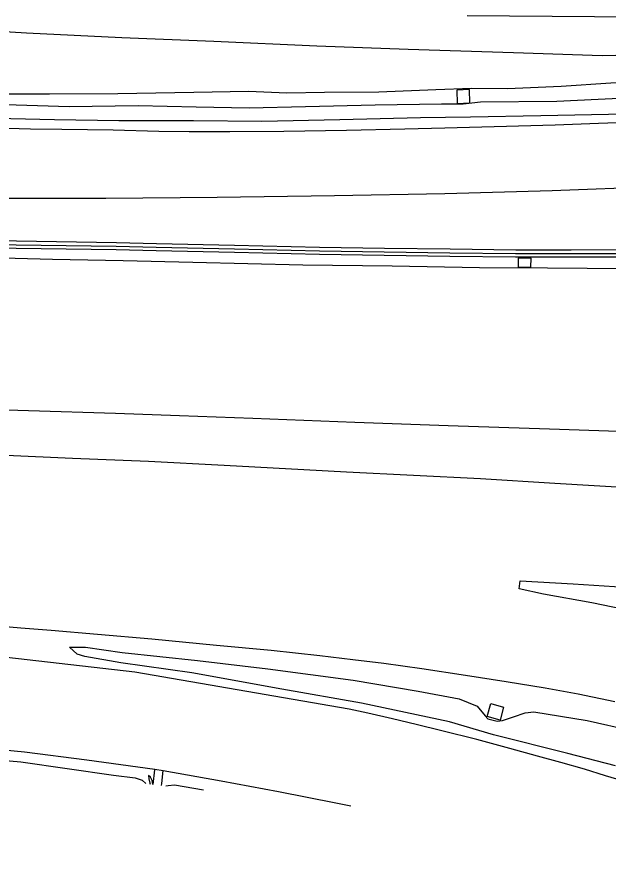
# Model space of a CAD drawing. Extents: x 162157 to 163165, y 378998 to 380775.
# Drawn here: x 162231.6 to 162304.5, y 379493.5 to 379597.6 of the extents above; entities that cross this region are included whole.
import ezdxf

# ---------------------------------------------------------------- set-up
doc = ezdxf.new("R2010")
doc.units = 0
for name, color, linetype in [('IMGEO_Berm_groen', 7, 'Continuous'), ('IMGEO_Geluidsscherm', 7, 'Continuous'), ('IMGEO_Grasland_overig', 7, 'Continuous'), ('IMGEO_Groenvoorziening', 7, 'Continuous'), ('IMGEO_Muur', 7, 'Continuous'), ('IMGEO_Rijbaan_autosnelweg', 7, 'Continuous'), ('IMGEO_Rijbaan_autoweg', 7, 'Continuous'), ('IMGEO_Voetpad_gesloten', 7, 'Continuous')]:
    doc.layers.add(name, color=color, linetype=linetype)

msp = doc.modelspace()

# ---------------------------------------------------------------- linework, layer by layer
at = {"layer": 'IMGEO_Berm_groen'}
for points in [[(162226.3, 379588.13), (162235.66, 379588.11), (162244.07, 379588.18), (162253.45, 379588.34), (162260.16, 379588.43), (162264.92, 379588.24), (162269.53, 379588.31), (162276.24, 379588.38), (162283.25, 379588.64), (162287.66, 379588.8), (162292.1, 379588.79), (162298.71, 379589.08), (162304.81, 379589.46), (162312.78, 379589.81), (162319.03, 379590.06), (162327.02, 379590.27), (162332.34, 379590.33), (162340.47, 379590.64), (162347.66, 379590.97), (162354.33, 379591.27), (162367.26, 379591.34), (162389.11, 379591.62), (162401.27, 379592.19), (162413.98, 379593.31)], [(162287.4, 379588.65), (162285.83, 379588.58), (162285.91, 379586.95), (162287.47, 379587.02), (162287.4, 379588.65)], [(162309.22, 379587.73), (162298.19, 379587.17), (162288.76, 379587.1), (162286.61, 379586.84), (162283.97, 379586.83), (162275.77, 379586.72), (162267.21, 379586.52), (162260.26, 379586.35), (162253.74, 379586.47), (162246.58, 379586.65), (162238.1, 379586.52), (162228.92, 379586.79)], [(162227.29, 379585.16), (162236.26, 379584.96), (162244.2, 379584.84), (162253.39, 379584.82), (162261.84, 379584.74), (162271.45, 379584.95), (162281.39, 379585.19), (162287.54, 379585.28), (162296.2, 379585.46), (162306.65, 379585.66)], [(162294.99, 379567.88), (162293.42, 379567.89), (162293.41, 379566.79), (162294.98, 379566.77), (162294.99, 379567.88)], [(162305.41, 379505.37), (162299.51, 379506.87), (162290.36, 379509.19), (162284.93, 379510.77), (162274.12, 379513.09), (162264.29, 379514.8), (162253.21, 379516.83), (162244.46, 379518.04), (162240.03, 379518.81), (162239.05, 379519.12), (162238.11, 379519.97), (162240.09, 379519.99), (162244.61, 379519.32), (162253.89, 379518.32), (162262.55, 379517.31), (162273.08, 379515.91), (162281.1, 379514.56), (162286.12, 379513.61), (162288.34, 379512.71), (162289.36, 379511.53), (162289.68, 379511.17), (162290.8, 379510.87), (162291.46, 379510.93), (162292.85, 379511.42), (162294.28, 379511.88), (162295.32, 379512.02), (162301.89, 379510.95), (162307.37, 379509.72)], [(162291.61, 379512.61), (162291.18, 379511), (162289.58, 379511.44), (162290.02, 379513.04), (162291.61, 379512.61)], [(162199.16, 379508.65), (162212.72, 379507.67), (162222.68, 379506.68), (162232.13, 379505.86), (162243.55, 379504.23), (162246.22, 379503.89), (162247.08, 379503.61), (162247.53, 379503.17)], [(162248.4, 379503.08), (162248.29, 379503.58), (162248.11, 379503.99), (162247.84, 379504.18), (162247.88, 379503.77), (162248.04, 379503.24), (162248.07, 379503.11)], [(162250.01, 379502.9), (162250.26, 379502.96), (162251.04, 379503.01), (162254.64, 379502.4)]]:
    msp.add_lwpolyline(points, dxfattribs=at)
at = {"layer": 'IMGEO_Geluidsscherm'}
msp.add_lwpolyline([(162343.98, 379568.46), (162340.21, 379568.45), (162330.58, 379568.44), (162324.14, 379568.35), (162317.22, 379568.5), (162309.16, 379568.42), (162299.92, 379568.41), (162293.09, 379568.4), (162284.99, 379568.51), (162276.9, 379568.63), (162268.92, 379568.75), (162258.44, 379568.98), (162248.81, 379569.19), (162243.88, 379569.31), (162231.56, 379569.49), (162220.72, 379569.72), (162212.61, 379569.86)], dxfattribs=at)
at = {"layer": 'IMGEO_Grasland_overig'}
msp.add_lwpolyline([(162221.4, 379596.34), (162232.81, 379595.62), (162244.57, 379595.05), (162255.91, 379594.6), (162268.61, 379594.02), (162279.86, 379593.63), (162292.84, 379593.2), (162303.75, 379592.84), (162317.2, 379593.15), (162331.36, 379593.33), (162344.35, 379593.39), (162356.89, 379593.4), (162367.61, 379593.24), (162378.74, 379593.41), (162387.31, 379593.42), (162395.67, 379593.41), (162403.41, 379593.97)], dxfattribs=at)
at = {"layer": 'IMGEO_Groenvoorziening'}
msp.add_lwpolyline([(162600.69, 379595.82), (162594.48, 379595.64), (162583.39, 379595.71), (162570.73, 379595.67), (162554.31, 379596.32), (162539.66, 379596.72), (162525.7, 379597.25), (162513.24, 379597.48), (162501.89, 379597.42), (162488.2, 379597.72), (162449.03, 379597.12), (162435.85, 379597.13), (162422.68, 379597.35), (162400.18, 379597.26), (162389.47, 379597.5), (162377.58, 379597.27), (162349.3, 379597.38), (162334.23, 379597.34), (162287.14, 379597.73)], dxfattribs=at)
at = {"layer": 'IMGEO_Muur'}
for points in [[(162212.6, 379569.5), (162220.73, 379569.35), (162231.56, 379569.13), (162243.89, 379568.94), (162248.81, 379568.82), (162258.45, 379568.61), (162268.92, 379568.38), (162276.9, 379568.27), (162285, 379568.15), (162293.09, 379568.04), (162299.92, 379568.05), (162309.16, 379568.06), (162317.22, 379568.14), (162324.14, 379567.98), (162330.58, 379568.08), (162340.21, 379568.09), (162347.77, 379568.08), (162356.31, 379568.03), (162363.71, 379567.82), (162367.41, 379568.04), (162377.26, 379569.04)], [(162335.93, 379568.91), (162330.6, 379568.9), (162324.16, 379568.81), (162317.24, 379568.97), (162309.18, 379568.89), (162299.94, 379568.88), (162293.11, 379568.86), (162285.02, 379568.98), (162276.92, 379569.09), (162268.94, 379569.21), (162258.47, 379569.44), (162248.83, 379569.65), (162243.9, 379569.77), (162231.58, 379569.96), (162220.74, 379570.18), (162212.62, 379570.33)]]:
    msp.add_lwpolyline(points, dxfattribs=at)
at = {"layer": 'IMGEO_Rijbaan_autosnelweg'}
for points in [[(162384.2, 379566.55), (162374.65, 379566.56), (162363.44, 379566.59), (162352.16, 379566.65), (162339.28, 379566.54), (162327.81, 379566.52), (162318.28, 379566.52), (162306.8, 379566.56), (162297.02, 379566.65), (162288.66, 379566.7), (162277.9, 379566.89), (162266.87, 379567.01), (162253.32, 379567.36), (162244.73, 379567.54), (162236.02, 379567.72), (162226.8, 379567.95), (162219.21, 379568.03), (162214.67, 379568.21), (162210.51, 379568.21)], [(162205.86, 379549.97), (162214.04, 379549.72), (162222.42, 379549.47), (162233.05, 379549.12), (162243.79, 379548.78), (162251.68, 379548.49), (162260.72, 379548.18), (162273.3, 379547.69), (162284.78, 379547.27), (162297.26, 379546.85), (162308.2, 379546.5), (162320.03, 379545.97), (162332.78, 379545.53), (162341.89, 379545.22), (162354.27, 379544.8), (162359.34, 379544.62), (162368.15, 379544.27), (162378.51, 379543.73), (162389.67, 379543.11), (162400.22, 379542.39), (162409.84, 379541.62), (162416.42, 379541.12), (162420.65, 379540.72), (162429.34, 379539.87)], [(162307.61, 379539.56), (162297.93, 379540.13), (162288.76, 379540.69), (162280.5, 379541.13), (162272.27, 379541.54), (162267, 379541.8), (162257.16, 379542.34), (162247.86, 379542.83), (162238.48, 379543.2), (162230.32, 379543.57), (162221.33, 379543.91), (162212.11, 379544.26), (162203.29, 379544.6)], [(162307.45, 379524.43), (162302.47, 379525.42), (162296.51, 379526.52), (162293.52, 379527.18), (162293.64, 379528.14), (162300.18, 379527.78), (162306.55, 379527.38)], [(162200.6, 379524.84), (162207.06, 379524.38), (162214.48, 379523.73), (162220.88, 379523.29), (162226.91, 379522.8), (162232.13, 379522.37), (162235.87, 379522.07), (162241.58, 379521.59), (162248.25, 379521), (162256.24, 379520.23), (162262.96, 379519.6), (162268.95, 379518.94), (162273.03, 379518.44), (162276.87, 379517.99), (162281.55, 379517.36), (162286.92, 379516.53), (162291.92, 379515.74), (162296.72, 379514.97), (162300.82, 379514.22), (162305.33, 379513.27)]]:
    msp.add_lwpolyline(points, dxfattribs=at)
at = {"layer": 'IMGEO_Rijbaan_autoweg'}
for points in [[(162308.98, 379584.68), (162303.32, 379584.48), (162297.97, 379584.28), (162290.46, 379584.04), (162284.36, 379583.89), (162279.46, 379583.79), (162272.25, 379583.6), (162264.54, 379583.5), (162257.89, 379583.43), (162252.87, 379583.43), (162249.15, 379583.5), (162243.52, 379583.64), (162237.18, 379583.72), (162233.3, 379583.79), (162229.08, 379583.91)], [(162213.59, 379575.45), (162228.65, 379575.28), (162242.59, 379575.28), (162256.3, 379575.39), (162270.76, 379575.59), (162284.36, 379575.84), (162297.58, 379576.23), (162310.63, 379576.71), (162322.83, 379577.29), (162336.56, 379577.74), (162350.1, 379578.19), (162370.16, 379578.45), (162379.21, 379578.63), (162394.44, 379578.8), (162409.49, 379578.94)], [(162337.12, 379493.51), (162334.11, 379494.59), (162331.23, 379495.51), (162327.08, 379496.9), (162322.13, 379498.53), (162316.35, 379500.41), (162313.67, 379501.2), (162310.81, 379502.13), (162307.39, 379503.2), (162304.16, 379504.15), (162301.6, 379504.95), (162298.68, 379505.77), (162295.8, 379506.57), (162292.4, 379507.5), (162288.32, 379508.62), (162284.01, 379509.66), (162280.83, 379510.44), (162277.93, 379511.15), (162274.87, 379511.85), (162272.57, 379512.35), (162246.19, 379516.92), (162219.59, 379519.93), (162208.44, 379520.89), (162199, 379521.7)], [(162202.36, 379509.85), (162212.36, 379509.08), (162224.06, 379507.92), (162232.56, 379507.07), (162240.24, 379506.09), (162248.64, 379504.96)], [(162248.64, 379504.96), (162249.68, 379504.78)], [(162249.68, 379504.78), (162256.83, 379503.53), (162263.87, 379502.21), (162270.95, 379500.82), (162272.8, 379500.43)]]:
    msp.add_lwpolyline(points, dxfattribs=at)
at = {"layer": 'IMGEO_Voetpad_gesloten'}
for points in [[(162248.64, 379504.96), (162248.61, 379504.87), (162248.41, 379503.08)], [(162249.44, 379502.96), (162249.49, 379503.21), (162249.68, 379504.78)]]:
    msp.add_lwpolyline(points, dxfattribs=at)

doc.saveas('drawing.dxf')
